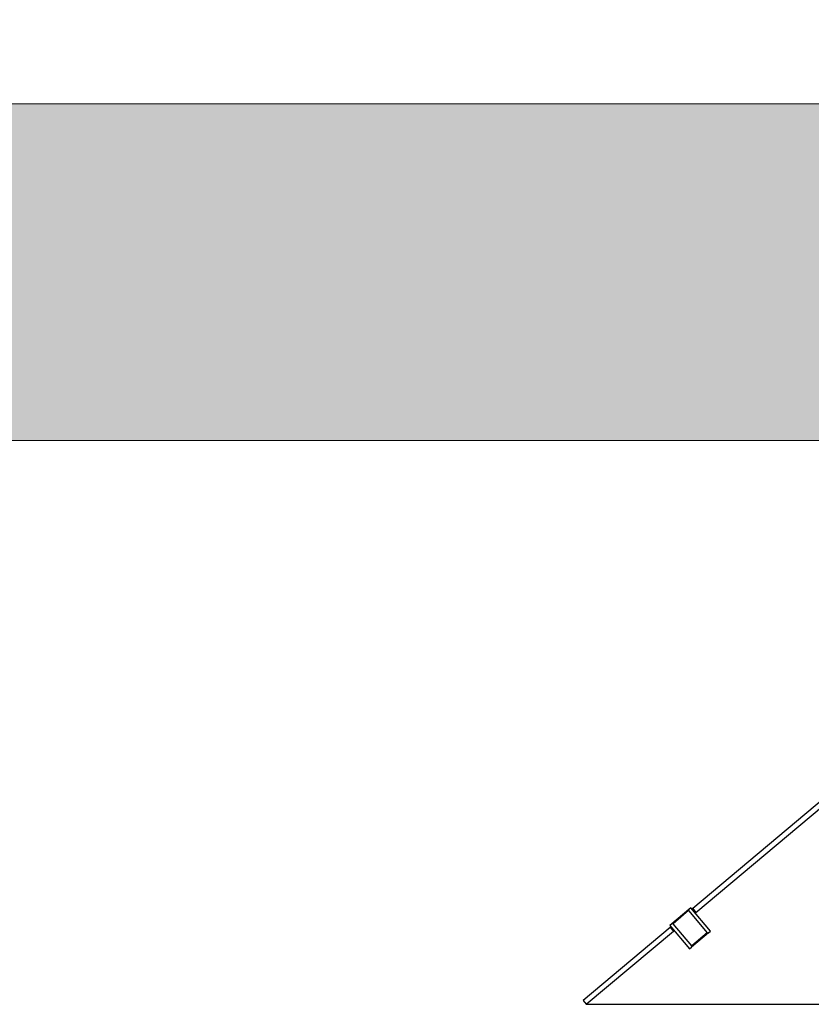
# Model space of a CAD drawing. Extents: x -89225 to 110569, y 13360 to 87647.
# Tile 424 of 478: x 85805 to 86745, y 77066 to 78236. Entities that reach past the tile are written whole.
import ezdxf

# ---------------------------------------------------------------- set-up
doc = ezdxf.new("R2010")
doc.units = 0
doc.layers.add('Beluchtingstank', color=253, linetype='Continuous')
doc.layers.add('INSTALLATIE', color=6, linetype='Continuous')

msp = doc.modelspace()

# ---------------------------------------------------------------- hatches: boundary and pattern name
at = {"layer": 'Beluchtingstank', "lineweight": 9, "ltscale": 0.01}
h = msp.add_hatch(dxfattribs=at)
h.set_pattern_fill('AR-CONC', color=256, style=0)
h.paths.add_polyline_path([(106923.2, 78136), (100661.8, 78136), (100282.2, 78136), (87461.8, 78136), (87082.2, 78136), (80820.8, 78136), (80820.8, 78236), (80617.1, 78236), (80617.1, 77736), (80922.8, 77736), (87195.2, 77736), (87348.9, 77736), (93747, 77736), (93997, 77736), (100395.2, 77736), (100548.9, 77736), (106821.2, 77736), (107126.9, 77736), (107126.9, 78236), (106923.2, 78236)])
at = {"layer": 'INSTALLATIE'}
h = msp.add_hatch(dxfattribs=at)
h.set_pattern_fill('ANSI31', color=256, scale=2540, angle=0.0002, style=0)
h.set_pattern_definition([(45.0002, (26738.4, 84288.65), (-224.5072, 224.5056), [])])
h.paths.add_polyline_path([(86604.5, 77179.6), (86608.3, 77175), (86973.5, 77481.4), (86967, 77483.8)])
h.paths.add_polyline_path([(86474.2, 77070.3), (86478, 77065.7), (86581.5, 77152.5), (86577.7, 77157.1)])
h = msp.add_hatch(dxfattribs=at)
h.set_pattern_fill('ANSI31', color=256, scale=2540, angle=-90, style=0)
h.set_pattern_definition([(315, (26738.4, 84288.65), (224.5064, 224.5064), [])])
h.paths.add_polyline_path([(86621.8, 77150.5), (86623.1, 77150.7), (86625.5, 77152.7), (86602.3, 77180.2), (86600, 77178.3), (86599.5, 77177)])
h.paths.add_polyline_path([(86602.9, 77133.7), (86603.3, 77135), (86581.1, 77161.5), (86579.7, 77161.3), (86577.4, 77159.4), (86600.6, 77131.8)])

# ---------------------------------------------------------------- linework, layer by layer
at = {"layer": 'Beluchtingstank', "lineweight": 9, "ltscale": 0.01}
for p, q in [((106923.2, 78136), (80820.8, 78136)), ((80617.1, 77736), (107126.9, 77736))]:
    msp.add_line(p, q, dxfattribs=at)
at = {"layer": 'INSTALLATIE'}
for p, q in [((86967, 77483.8), (86604.5, 77179.6)), ((86608.3, 77175), (86973.5, 77481.4)), ((86600, 77178.3), (86579.7, 77161.3)), ((86599.5, 77177), (86581.1, 77161.5)), ((86600, 77178.3), (86599.5, 77177)), ((86599.5, 77177), (86621.8, 77150.5)), ((86602.3, 77180.2), (86600, 77178.3)), ((86625.5, 77152.7), (86602.3, 77180.2)), ((86604.5, 77179.6), (86608.3, 77175)), ((86579.7, 77161.3), (86577.4, 77159.4)), ((86577.4, 77159.4), (86600.6, 77131.8)), ((86581.1, 77161.5), (86579.7, 77161.3)), ((86603.3, 77135), (86581.1, 77161.5)), ((86577.7, 77157.1), (86474.2, 77070.3)), ((86478, 77065.7), (86581.5, 77152.5)), ((86581.5, 77152.5), (86577.7, 77157.1)), ((86623.1, 77150.7), (86602.9, 77133.7)), ((86621.8, 77150.5), (86603.3, 77135)), ((86621.8, 77150.5), (86623.1, 77150.7)), ((86623.1, 77150.7), (86625.5, 77152.7)), ((86602.9, 77133.7), (86603.3, 77135)), ((86600.6, 77131.8), (86602.9, 77133.7)), ((86474.2, 77070.3), (86478, 77065.7)), ((86478, 77065.7), (87271.5, 77065.7))]:
    msp.add_line(p, q, dxfattribs=at)
for points, knots in [([(86604.5, 77179.6), (86604.5, 77179.6), (86604.4, 77179.6), (86604.1, 77179.3), (86603.8, 77179.1), (86603.5, 77178.8)], [-2.6022965, -2.6022965, -2.6022965, -2.6022965, -2.2770096, -2.2770096, -1.9641192, -1.9641192, -1.9641192, -1.9641192]), ([(86608.3, 77175), (86608.3, 77175), (86608.3, 77175), (86607.9, 77174.7), (86607.7, 77174.5), (86607.4, 77174.2)], [-2.6021004, -2.6021004, -2.6021004, -2.6021004, -2.276838, -2.276838, -1.9639259, -1.9639259, -1.9639259, -1.9639259]), ([(86578.6, 77157.9), (86578.3, 77157.7), (86578.1, 77157.5), (86577.7, 77157.2), (86577.7, 77157.1), (86577.7, 77157.1)], [2.0322654, 2.0322654, 2.0322654, 2.0322654, 2.3375454, 2.3375454, 2.6714805, 2.6714805, 2.6714805, 2.6714805]), ([(86582.5, 77153.3), (86582.2, 77153.1), (86581.9, 77152.9), (86581.6, 77152.6), (86581.5, 77152.5), (86581.5, 77152.5)], [2.0324604, 2.0324604, 2.0324604, 2.0324604, 2.3377187, 2.3377187, 2.6716785, 2.6716785, 2.6716785, 2.6716785])]:
    msp.add_open_spline(points, degree=3, knots=knots, dxfattribs=at)

doc.saveas('drawing.dxf')
